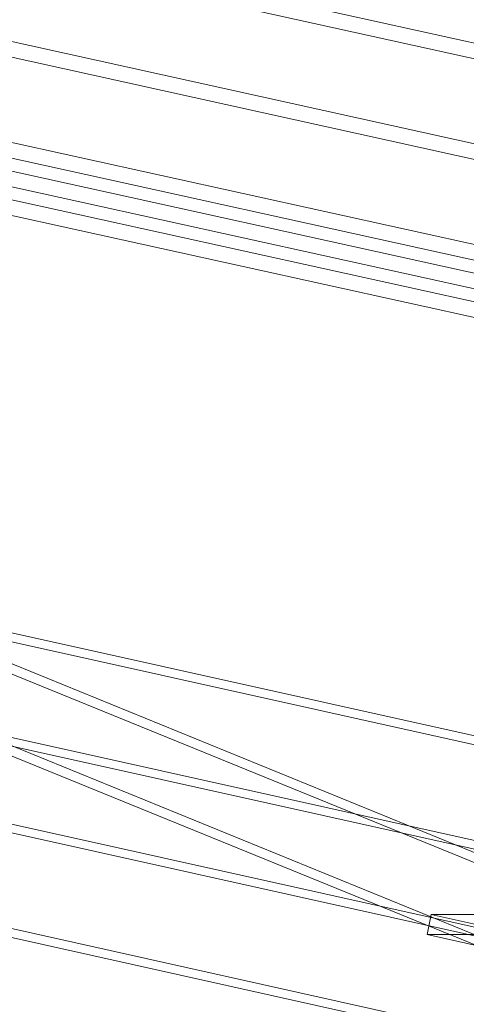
# Model space of a CAD drawing. Header units: millimetres. Extents: x -4738 to 65662, y -68080 to 6847.
# Tile 943 of 1056: x 26585 to 26759, y 484 to 869. Entities that reach past the tile are written whole.
import ezdxf

# ---------------------------------------------------------------- set-up
doc = ezdxf.new("R2010")
doc.units = ezdxf.units.MM
doc.layers.add('COTAS_P', color=1, linetype='Continuous', lineweight=0)
doc.layers.add('lateral_C10', color=7, linetype='Continuous', lineweight=0)
doc.dimstyles.new('R19_100', dxfattribs={"dimtxt": 250, "dimasz": 150, "dimexe": 150, "dimexo": 80, "dimgap": 100, "dimtad": 1, "dimtih": 1, "dimtoh": 1, "dimdsep": 46, "dimcen": 0.09, "dimadec": 0, "dimazin": 0, "dimtfac": 1, "dimtdec": 4, "dimtofl": 0, "dimtmove": 0, "dimatfit": 3, "dimfxl": 1, "dimtolj": 1, "dimtzin": 0, "dimarcsym": 0})

# ---------------------------------------------------------------- blocks, each defined once
blk = doc.blocks.new('DIM_R31_9')
at = {"layer": 'COTAS_P'}
for p, q in [((26750.07, 1241), (27150.07, 1241)), ((27150.07, 1241), (27105.07, 1091)), ((27150.07, 0), (27150.07, 1241)), ((27150.07, 1241), (27195.07, 1091)), ((27150.07, 0), (27105.07, 150)), ((27150.07, 0), (27195.07, 150)), ((26750.07, 0), (27150.07, 0))]:
    blk.add_line(p, q, dxfattribs=at)
blk.add_text('1241 P', height=250, rotation=90, dxfattribs=at).set_placement((27050.07, 620.5))

msp = doc.modelspace()

# ---------------------------------------------------------------- linework, layer by layer
at = {"layer": 'lateral_C10'}
for p, q in [((26914.693, 786.554), (26030.639, 981.537)), ((26209.054, 981.537), (27093.107, 786.554)), ((26029.541, 975.657), (26913.594, 780.674)), ((27092.008, 780.674), (26207.955, 975.657)), ((26940.497, 719.101), (26056.444, 914.084)), ((26991.294, 719.101), (26107.241, 914.084)), ((27042.092, 719.101), (26158.038, 914.084)), ((26055.345, 908.204), (26939.398, 713.221)), ((26106.142, 908.204), (26990.195, 713.221)), ((26156.94, 908.204), (27040.993, 713.221)), ((26198.499, 636.068), (27280.671, 395.495)), ((27296.301, 395.495), (26214.129, 636.068)), ((26534.544, 636.068), (27616.715, 395.495)), ((27632.345, 395.495), (26550.174, 636.068)), ((26538.633, 630.519), (27585.742, 203.803)), ((27595.511, 203.803), (26548.402, 630.519)), ((27576.043, 175.714), (26528.934, 602.43)), ((27585.812, 175.714), (26538.703, 602.43)), ((27273.289, 356.308), (26191.118, 596.88)), ((27288.919, 356.308), (26206.748, 596.88)), ((27609.334, 356.308), (26527.162, 596.88)), ((27624.964, 356.308), (26542.792, 596.88)), ((26745.378, 519.077), (26743.902, 511.239)), ((26765.697, 519.077), (26745.378, 519.077)), ((26745.378, 519.077), (26803.094, 506.246)), ((26801.617, 498.408), (26743.902, 511.239)), ((26743.902, 511.239), (26764.221, 511.239))]:
    msp.add_line(p, q, dxfattribs=at)

# ---------------------------------------------------------------- dimensions: what is measured, and where the dimension line sits
at = {"layer": 'COTAS_P'}
dim = msp.add_aligned_dim(p1=(26750.067, 0), p2=(26750.067, 1241), distance=-400, text='<> P', dimstyle='R19_100', dxfattribs=at)
dim.commit()
dim.dimension.update_dxf_attribs({"geometry": 'DIM_R31_9', "text_midpoint": (27150.067, 620.5)})

doc.saveas('drawing.dxf')
